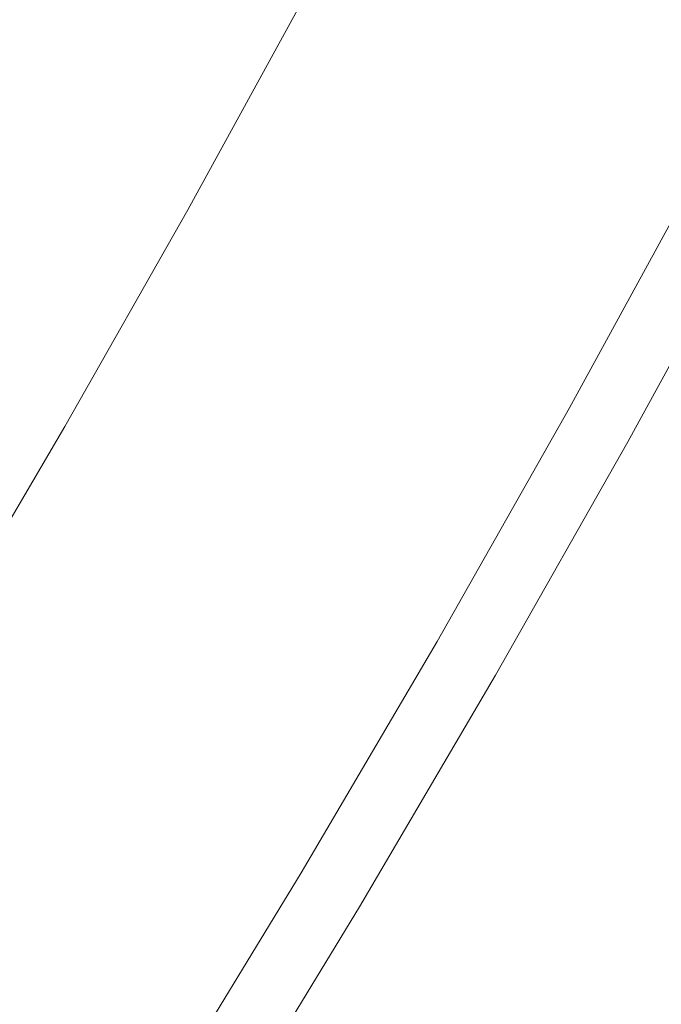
# Model space of a CAD drawing. Header units: millimetres. Extents: x 5 to 415, y 5 to 292.
# Tile 285 of 415: x 381.51 to 384.1, y 108.88 to 112.85. Entities that reach past the tile are written whole.
import ezdxf

# ---------------------------------------------------------------- set-up
doc = ezdxf.new("R2010")
doc.units = ezdxf.units.MM

msp = doc.modelspace()

# ---------------------------------------------------------------- linework, layer by layer
at = {"color": 7, "linetype": 'Continuous', "lineweight": 15, "flags": 128}
for points in [[(384.45788, 116.53653), (384.0333, 115.63486), (383.59399, 114.73774), (383.14024, 113.84579), (382.67236, 112.95961), (382.19068, 112.07982), (381.69552, 111.20701), (381.18723, 110.34179), (380.66615, 109.48475), (380.13264, 108.63647), (379.58706, 107.79754), (379.0298, 106.96854), (378.46122, 106.15002), (377.88173, 105.34256), (377.29171, 104.5467), (376.69158, 103.76299), (376.08173, 102.99197), (375.46261, 102.23417), (374.83461, 101.49009), (374.19819, 100.76027)], [(384.24881, 112.23056), (383.72943, 111.28191), (383.19552, 110.3408), (382.64745, 109.40786), (382.08559, 108.48375), (381.51032, 107.56909), (380.92205, 106.6645), (380.32117, 105.77062), (379.7081, 104.88805), (379.08326, 104.01739), (378.44706, 103.15925), (377.79996, 102.3142), (377.14239, 101.48284), (376.47481, 100.66573)], [(384.48451, 112.09449), (383.96513, 111.14584), (383.43122, 110.20473), (382.88315, 109.2718), (382.32129, 108.34768), (381.74603, 107.43302), (381.15775, 106.52844), (380.55688, 105.63455), (379.9438, 104.75198), (379.31896, 103.88132), (378.68277, 103.02318), (378.03566, 102.17814), (377.3781, 101.34677), (376.71051, 100.52966)]]:
    msp.add_lwpolyline(points, dxfattribs=at)
at = {"color": 7, "linetype": 'Continuous', "lineweight": 15}
msp.add_open_spline([(337.1525, 109.53078), (337.15427, 109.71691), (337.15782, 110.08917), (337.17747, 110.71739), (337.21217, 111.41547), (337.26767, 112.18588), (337.34044, 112.96494), (337.4307, 113.75235), (337.5384, 114.54767), (337.66333, 115.34956), (337.80535, 116.15714), (337.96431, 116.96951), (338.13998, 117.78533), (338.33222, 118.60415), (338.54079, 119.42547), (338.76572, 120.24945), (339.00689, 121.0755), (339.26408, 121.90301), (339.53709, 122.73136), (339.82578, 123.55995), (340.12988, 124.38817), (340.44918, 125.21541), (340.78347, 126.04106), (341.13248, 126.86452), (341.49628, 127.68595), (341.8748, 128.50487), (342.26783, 129.32081), (342.67472, 130.13242), (343.095, 130.93882), (343.5282, 131.7391), (343.97365, 132.53193), (344.43107, 133.31686), (344.90014, 134.09351), (345.38095, 134.86202), (345.87318, 135.6218), (346.37643, 136.3723), (346.89033, 137.11297), (347.41452, 137.84325), (347.94859, 138.5626), (348.49214, 139.27049), (349.0448, 139.96639), (349.60613, 140.64979), (350.17624, 141.32083), (350.7549, 141.97902), (351.34178, 142.62396), (351.93589, 143.2546), (352.53656, 143.87024), (353.14313, 144.47018), (353.75458, 145.0534), (354.37058, 145.61959), (354.99072, 146.16859), (355.61513, 146.70049), (356.24336, 147.21488), (356.87493, 147.71141), (357.50937, 148.1897), (358.14622, 148.64938), (358.785, 149.09014), (359.42525, 149.51164), (360.06648, 149.91355), (360.70822, 150.2956), (361.34999, 150.65748), (361.99133, 150.99882), (362.63174, 151.3194), (363.21859, 151.59454), (363.75188, 151.8296), (364.2319, 152.02954), (364.71043, 152.21722), (365.2388, 152.41147), (365.81605, 152.60708), (366.44084, 152.79812), (367.06138, 152.96706), (367.6772, 153.11372), (368.28785, 153.23805), (368.89287, 153.33996), (369.4918, 153.41931), (370.0842, 153.4761), (370.66964, 153.51028), (371.24765, 153.52178), (371.81783, 153.51064), (372.37974, 153.47688), (372.93295, 153.42045), (373.47706, 153.34146), (373.96803, 153.24826), (374.40805, 153.14683), (374.79936, 153.04254), (375.18469, 152.92555), (375.60483, 152.78188), (376.05703, 152.60635), (376.538, 152.39326), (377.00719, 152.15838), (377.4642, 151.90182), (377.90871, 151.62379), (378.34036, 151.32446), (378.75876, 151.00397), (379.16366, 150.66264), (379.55474, 150.30072), (379.93168, 149.91844), (380.29422, 149.51613), (380.6421, 149.09409), (380.97501, 148.6526), (381.29273, 148.19204), (381.57036, 147.75187), (381.8118, 147.33732), (382.02067, 146.95285), (382.22045, 146.55825), (382.43159, 146.10994), (382.65028, 145.60409), (382.87162, 145.03619), (383.07596, 144.45784), (383.19756, 144.06065), (383.25761, 143.8645)], degree=3, knots=[0, 0, 0, 0, 0.0071645, 0.014329, 0.0238889, 0.0334505, 0.0430104, 0.0525968, 0.0621904, 0.0717876, 0.0813847, 0.0909783, 0.1005648, 0.1101246, 0.1196862, 0.1292461, 0.138806, 0.1483676, 0.1579275, 0.1674873, 0.1770489, 0.1866088, 0.1961687, 0.2057303, 0.2152901, 0.2248766, 0.2344702, 0.2440674, 0.2536645, 0.2632581, 0.2728446, 0.2824045, 0.2919662, 0.3015261, 0.3110861, 0.3206478, 0.3302077, 0.3397677, 0.3493294, 0.3588893, 0.3684493, 0.378011, 0.3875709, 0.3971578, 0.4067517, 0.4163493, 0.4259468, 0.4355408, 0.4451276, 0.4546875, 0.4642492, 0.4738092, 0.4833691, 0.4929309, 0.5024908, 0.5120508, 0.5216125, 0.5311724, 0.5407324, 0.5502941, 0.5598541, 0.5694141, 0.5789759, 0.5885359, 0.5957546, 0.6029747, 0.6101949, 0.6174135, 0.6269735, 0.6365354, 0.6460954, 0.6556554, 0.6652172, 0.6747773, 0.6843373, 0.6938991, 0.7034592, 0.7130192, 0.722581, 0.732141, 0.7417011, 0.7512629, 0.7608229, 0.7680415, 0.7752617, 0.7824819, 0.7897005, 0.7992605, 0.8088223, 0.8183824, 0.8279425, 0.8375043, 0.8470644, 0.8566245, 0.8661864, 0.8757466, 0.8853067, 0.8948686, 0.9044287, 0.9139888, 0.9235508, 0.9331109, 0.94033, 0.9475507, 0.9547713, 0.9619905, 0.9715506, 0.9811125, 0.9906726, 1, 1, 1, 1], dxfattribs=at)

doc.saveas('drawing.dxf')
